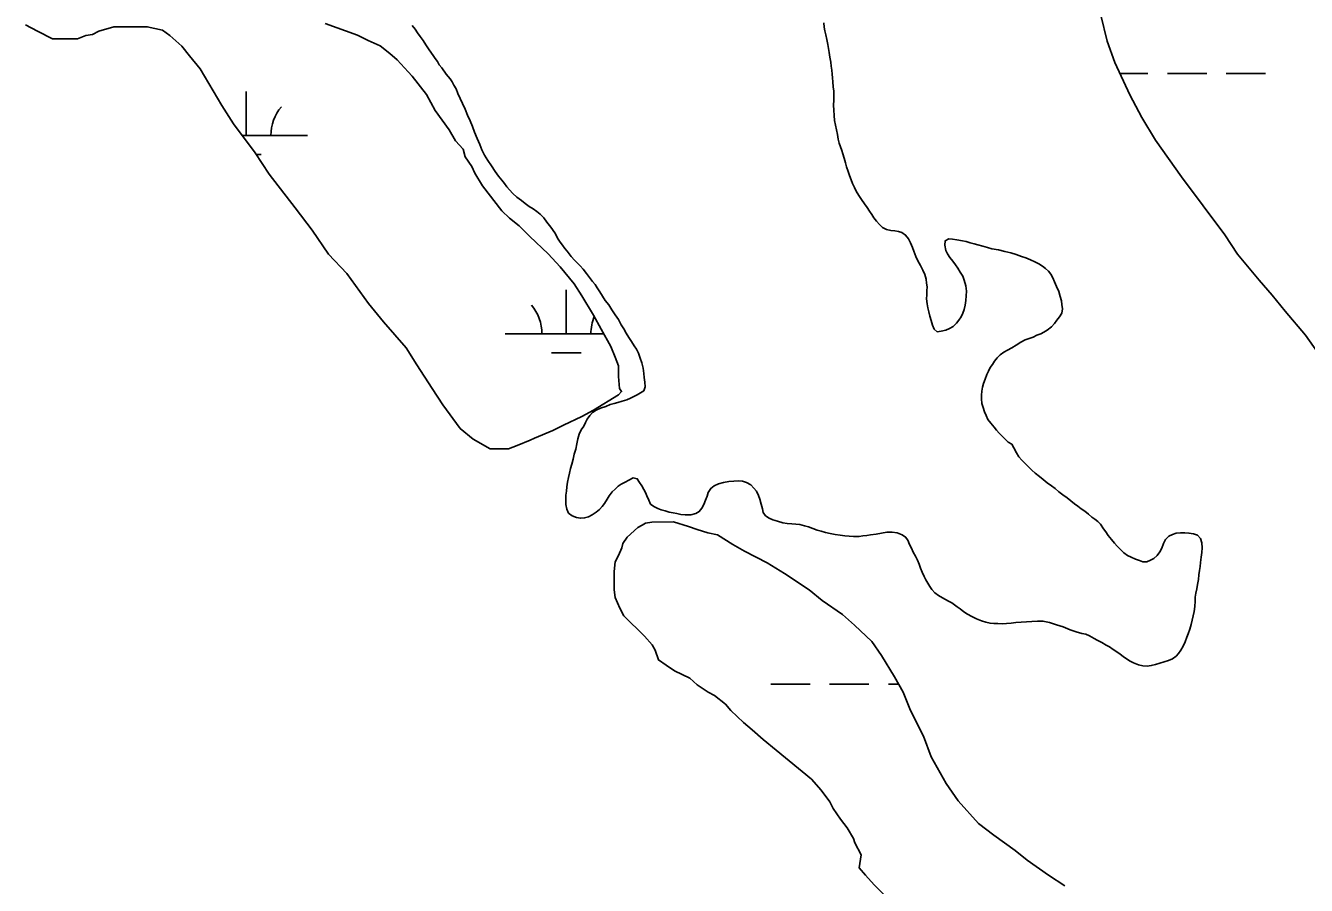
# Model space of a CAD drawing. Extents: x 3177185 to 3215018, y 812988 to 838321.
# Drawn here: x 3209854 to 3210900, y 821880 to 822582 of the extents above; entities that cross this region are included whole.
import ezdxf

# ---------------------------------------------------------------- set-up
doc = ezdxf.new("R2010")
doc.units = 0
for name, color, linetype in [('V-SITE-VEGE', 7, 'Continuous'), ('V-TOPO-SHOR', 7, 'Continuous'), ('V-WETL-SWMP', 7, 'Continuous')]:
    doc.layers.add(name, color=color, linetype=linetype)

msp = doc.modelspace()

# ---------------------------------------------------------------- linework, layer by layer
at = {"layer": 'V-SITE-VEGE'}
for points in [[(3210732.2, 822590.8), (3210737.5, 822569.7), (3210743.7, 822552.1), (3210756, 822525.7), (3210765.7, 822507.3), (3210777.1, 822488.8), (3210798.3, 822458.9), (3210833.5, 822411.4), (3210844.1, 822395.6), (3210861.7, 822374.5), (3210872.3, 822362.2), (3210882.9, 822349), (3210899.6, 822329.6), (3210909.3, 822315.6)], [(3209854, 822583), (3209863.7, 822577.8), (3209876, 822571.6), (3209896.3, 822571.6), (3209903.3, 822574.3), (3209908.6, 822575.2), (3209913.9, 822577.8), (3209926.2, 822581.3), (3209953.4, 822581.4), (3209965.8, 822578.7), (3209971.9, 822574.3), (3209981.6, 822565.5), (3209987.8, 822557.6), (3209996.6, 822547.1), (3210014.2, 822517.2), (3210023.9, 822502.2), (3210041.5, 822478.5), (3210053, 822460.9), (3210074.1, 822433.6), (3210088.2, 822415.2), (3210101.4, 822395.8), (3210116.4, 822380), (3210134, 822355.4), (3210146.4, 822340.4), (3210164.9, 822319.3), (3210173.7, 822305.2), (3210186, 822285.9), (3210194.8, 822272.7), (3210208.9, 822253.4), (3210219.5, 822244.6), (3210233.6, 822236.7), (3210248.5, 822236.7), (3210255.6, 822239.3), (3210266.1, 822243.7), (3210269.6, 822245.5), (3210284.6, 822251.7), (3210293.4, 822256.1), (3210308.3, 822263.1), (3210318, 822268.4), (3210338.2, 822280.8), (3210340.9, 822283.4), (3210339.1, 822286), (3210338.2, 822295.7), (3210338.2, 822304.5), (3210335.6, 822311.5), (3210332, 822320.3), (3210324.1, 822334.4), (3210317.9, 822345.8), (3210308.3, 822361.7), (3210302.1, 822371.4), (3210290.6, 822385.4), (3210280.9, 822396), (3210266, 822410), (3210257.2, 822418.8), (3210249.2, 822425), (3210243.1, 822431.1), (3210227.2, 822451.4), (3210221.1, 822461.9), (3210218.4, 822467.2), (3210213.1, 822475.1), (3210211.4, 822481.3), (3210205.2, 822488.3), (3210199.9, 822497.1), (3210188.5, 822512.9), (3210181.4, 822526.1), (3210169.9, 822541.1), (3210166.4, 822544.6), (3210157.6, 822554.3), (3210151.5, 822559.5), (3210143.5, 822565.7), (3210133.8, 822570.1), (3210125, 822574.5), (3210098.6, 822584.1)], [(3210702.9, 821879.8), (3210689.7, 821888.6), (3210672.1, 821900.9), (3210662.4, 821908.8), (3210644.8, 821921.1), (3210632.4, 821930.8), (3210615.7, 821949.3), (3210606, 821963.3), (3210593.7, 821985.3), (3210587.5, 822002), (3210576.9, 822023.1), (3210570.8, 822038.1), (3210563.7, 822050.4), (3210553.1, 822068), (3210545.2, 822079.4), (3210531.1, 822092.6), (3210521.4, 822101.4), (3210504.7, 822112.8), (3210494.1, 822121.6), (3210473.9, 822134.8), (3210459.8, 822143.6), (3210441.3, 822153.2), (3210431.6, 822158.5), (3210419.3, 822166.4), (3210411.4, 822168.2), (3210402.6, 822170.8), (3210395.5, 822173.4), (3210383.2, 822177), (3210365.6, 822176.9), (3210360.3, 822176.1), (3210357.7, 822174.3), (3210354.2, 822172.5), (3210345.4, 822164.6), (3210341.9, 822159.3), (3210341, 822155.8), (3210338.4, 822149.6), (3210335.7, 822144.4), (3210334.8, 822136.4), (3210334.9, 822121.5), (3210335.7, 822115.3), (3210339.3, 822106.5), (3210342.8, 822100.4), (3210359.5, 822083.7), (3210365.7, 822076.6), (3210368.3, 822072.2), (3210371, 822064.3), (3210377.2, 822059.9), (3210384.2, 822055.5), (3210396.5, 822049.4), (3210402.7, 822044.1), (3210411.5, 822038), (3210416.8, 822035.3), (3210425.6, 822028.3), (3210430, 822023), (3210440.5, 822013.3), (3210447.6, 822007.2), (3210456.4, 821999.3), (3210467, 821990.5), (3210496, 821966.8), (3210504, 821958), (3210511, 821948.3), (3210513.6, 821943), (3210519.8, 821934.2), (3210525.1, 821927.2), (3210530.4, 821918.4), (3210531.3, 821914.9), (3210536.6, 821905.2), (3210534.8, 821894.6), (3210540.1, 821888.5), (3210547.1, 821880.6), (3210571.8, 821855.9)]]:
    msp.add_lwpolyline(points, dxfattribs=at)
at = {"layer": 'V-TOPO-SHOR'}
for points in [[(3210327.5, 822357.9), (3210325.3, 822361.5), (3210323.1, 822365), (3210321, 822368.1), (3210319.2, 822371), (3210317.2, 822373.4), (3210314.7, 822376.7), (3210312.3, 822380), (3210309.5, 822383.3), (3210307.1, 822386.1), (3210304.6, 822388.5), (3210302.3, 822390.7), (3210299.7, 822393.7), (3210296.4, 822398), (3210294.5, 822400.4), (3210292.5, 822402.9), (3210290.8, 822405.4), (3210289, 822407.9), (3210286.2, 822413.1), (3210283, 822417.8), (3210279.9, 822421.9), (3210277.2, 822425.4), (3210274.4, 822428.3), (3210271.7, 822430.5), (3210268.7, 822432.6), (3210265.4, 822434.7), (3210262.2, 822437.1), (3210259, 822439.4), (3210255.4, 822442.3), (3210252.1, 822445.3), (3210249.3, 822448.1), (3210247.1, 822450.7), (3210245.2, 822453.3), (3210242.9, 822456.2), (3210240.3, 822459.5), (3210237.6, 822463.3), (3210234.6, 822467.7), (3210231.5, 822472.3), (3210228.8, 822476.5), (3210226.8, 822480.8), (3210225, 822485.3), (3210222.8, 822490.2), (3210220.6, 822495.2), (3210219, 822500), (3210217.1, 822504.6), (3210215.1, 822509.2), (3210213, 822514), (3210211, 822518.6), (3210209, 822522.8), (3210207.2, 822526.8), (3210205.6, 822530.6), (3210203.9, 822533.6), (3210202.4, 822536.3), (3210200.7, 822539), (3210197.6, 822542.8), (3210194.1, 822547.8), (3210191.9, 822550.4), (3210190.4, 822553), (3210188.5, 822555.5), (3210186.8, 822558), (3210183.6, 822562.5), (3210180.9, 822566.6), (3210178.8, 822570.2), (3210176.4, 822573.4), (3210174.2, 822576.4), (3210172.1, 822579.3), (3210169.8, 822582.4)], [(3210506, 822584.5), (3210506.4, 822581.1), (3210506.9, 822578), (3210507.6, 822574.7), (3210508.5, 822571), (3210509.4, 822566.9), (3210509.8, 822563.6), (3210510.5, 822560.3), (3210511, 822556.6), (3210511.7, 822552.4), (3210512.1, 822549.3), (3210512.5, 822546), (3210512.9, 822542.8), (3210513.2, 822539.7), (3210513.4, 822536.5), (3210513.7, 822532.4), (3210514.1, 822528.9), (3210514.1, 822525.6), (3210514.1, 822521.4), (3210514, 822517.4), (3210514.1, 822513.2), (3210514.4, 822508.9), (3210514.9, 822504.8), (3210515.6, 822500.9), (3210516.4, 822497.2), (3210517.1, 822493.5), (3210517.9, 822489.6), (3210518.6, 822486.2), (3210519.7, 822483.3), (3210520.8, 822480.4), (3210521.7, 822477.5), (3210522.6, 822474), (3210523.7, 822470.4), (3210524.6, 822466.9), (3210526, 822463.3), (3210527.1, 822459.9), (3210528.3, 822456.4), (3210529.4, 822453.4), (3210531, 822450.2), (3210532.6, 822447.2), (3210534.6, 822443.7), (3210536.7, 822440.3), (3210539.2, 822436.8), (3210541.5, 822433.7), (3210543.4, 822430.8), (3210545.3, 822428), (3210547, 822425.3), (3210549.1, 822422.6), (3210551.4, 822419.9), (3210554, 822417.5), (3210557.2, 822415.7), (3210560.9, 822414.9), (3210564, 822414.6), (3210567, 822414.2), (3210569.9, 822413.3), (3210572.8, 822411.3), (3210575.2, 822408.1), (3210576.8, 822405), (3210578.4, 822401), (3210579.6, 822398), (3210581.1, 822393.9), (3210582.9, 822390.2), (3210584.9, 822386.5), (3210587, 822382.7), (3210588.6, 822379.2), (3210589.6, 822375.2), (3210590, 822372), (3210590.4, 822368.9), (3210590.2, 822365.8), (3210590.1, 822362.4), (3210590, 822359.1), (3210590.4, 822355.2), (3210590.9, 822351.8), (3210591.7, 822348.6), (3210592.6, 822345), (3210593.6, 822341.5), (3210594.8, 822337.6), (3210596.1, 822334.4), (3210598.5, 822332.3), (3210602, 822332.7)], [(3210602, 822332.7), (3210605.6, 822333.5), (3210608.8, 822334.9), (3210611.7, 822336.6), (3210614.3, 822339.2), (3210616.3, 822341.9), (3210618.2, 822344.4), (3210619.6, 822347.4), (3210620.8, 822350.6), (3210621.5, 822354.1), (3210622, 822357.9), (3210622.4, 822361.7), (3210622.7, 822365.4), (3210622, 822369.9), (3210620.7, 822374.4), (3210619.5, 822377.6), (3210617.5, 822381.1), (3210615.6, 822384.2), (3210613.6, 822387.1), (3210611.4, 822390), (3210608.9, 822393), (3210607, 822395.9), (3210605.7, 822398.8), (3210604.9, 822403.1), (3210605.3, 822406.6), (3210608.1, 822408.2), (3210611.2, 822407.9), (3210614.8, 822407.4), (3210619.2, 822406.7), (3210622.2, 822405.9), (3210625.5, 822405), (3210628.8, 822404.2), (3210631.8, 822403.3), (3210635.9, 822402.2), (3210639.7, 822401.2), (3210643.3, 822400), (3210648.7, 822399.1), (3210653.9, 822397.9), (3210658.8, 822396.7), (3210663.3, 822395.4), (3210667.4, 822393.9), (3210671.2, 822392.6), (3210674.9, 822391), (3210678.4, 822389.4), (3210681.8, 822387.9), (3210684.7, 822386), (3210687.2, 822384), (3210689.5, 822381.8), (3210691.5, 822379.3), (3210693.1, 822376.4), (3210694.6, 822373), (3210696.2, 822369.2), (3210698, 822365.1), (3210699.2, 822361.1), (3210700.1, 822357.6), (3210700.6, 822354.5), (3210700.9, 822350.9), (3210700.5, 822347.4), (3210698.5, 822344.5), (3210696.4, 822341.7), (3210694.4, 822339), (3210691.9, 822336.2), (3210688.5, 822333.6), (3210685.8, 822332), (3210683.2, 822330.5), (3210680.1, 822329.4), (3210677.1, 822328), (3210673.9, 822326.8), (3210670.6, 822325.8), (3210667, 822323.7), (3210663.3, 822321.4), (3210659.6, 822319.3), (3210656, 822317.4), (3210653.1, 822315.7), (3210650.1, 822313.6), (3210647.6, 822311.1), (3210645.5, 822308.4), (3210643.9, 822305.6), (3210641.9, 822303), (3210640.6, 822300.2), (3210639.3, 822297.3), (3210637.8, 822293.7), (3210636.5, 822290.1), (3210635.8, 822287), (3210635.2, 822283.9), (3210634.8, 822280.5), (3210634.8, 822277.4), (3210635.2, 822273.7), (3210636.2, 822270.4), (3210637.4, 822267), (3210638.6, 822263.9), (3210640.1, 822260.6), (3210642.5, 822257.7), (3210645.2, 822254.5), (3210647.2, 822252), (3210649.4, 822249.5), (3210651.9, 822246.9), (3210654.3, 822244.5), (3210656.6, 822242.2), (3210659.6, 822240.4), (3210661.3, 822237.5)], [(3210411.7, 822201.1), (3210410.8, 822198.1), (3210409.4, 822194.8), (3210408, 822191.2), (3210406.3, 822188.3), (3210404.3, 822185.5), (3210401.5, 822183.8), (3210397.3, 822182.9), (3210392.8, 822182.9), (3210389.2, 822183.2), (3210386, 822183.8), (3210383, 822184.4), (3210379.8, 822185), (3210376.4, 822186), (3210373.3, 822186.9), (3210370.4, 822188.1), (3210367.2, 822189.5), (3210364.6, 822191.6), (3210363, 822194.7), (3210361.5, 822198.2), (3210360.3, 822201), (3210358.9, 822203.6), (3210357.3, 822206.5), (3210355.6, 822209.2), (3210353.7, 822212.2), (3210350.4, 822213), (3210346.7, 822211.1), (3210343.8, 822209.5), (3210340.6, 822207.8), (3210338.1, 822206.1), (3210335.5, 822203.8), (3210333.2, 822201.6), (3210330.8, 822198.4), (3210329, 822195.6), (3210326.9, 822192.1), (3210325, 822189.5), (3210322.9, 822187.2), (3210320.1, 822184.9), (3210316.9, 822182.9), (3210313.8, 822181.3), (3210310.6, 822180.3), (3210307.2, 822180), (3210304, 822180.7), (3210300.4, 822182), (3210297.5, 822184.2), (3210296.2, 822187.4), (3210295.4, 822191.2), (3210295.2, 822195.6), (3210295.4, 822198.8), (3210295.8, 822202.1), (3210296.1, 822205.7), (3210296.7, 822209.4), (3210297.5, 822213.2), (3210298.2, 822216.9), (3210299, 822220.6), (3210300.1, 822224.1), (3210301.2, 822228.2), (3210302.2, 822232.4), (3210303.4, 822236.5), (3210304.3, 822240.9), (3210305.1, 822245), (3210306.3, 822248.7), (3210307.8, 822252.1), (3210310.1, 822255.3), (3210311.5, 822258.1), (3210312.6, 822260.9), (3210314.8, 822263.8), (3210317.1, 822266.4), (3210320, 822268.4), (3210323.6, 822269.9), (3210327.9, 822271.3), (3210331.4, 822272.8), (3210334.7, 822273.7), (3210337.9, 822274.5), (3210341.2, 822275.6), (3210345.2, 822276.8), (3210348, 822278.1), (3210350.9, 822279.4), (3210353.7, 822280.9), (3210356.4, 822282.4), (3210358.9, 822284.1), (3210360.1, 822287.4), (3210359.7, 822291.2), (3210359.3, 822294.9), (3210358.9, 822298.1), (3210358.4, 822302.7), (3210357.3, 822306.8), (3210355.9, 822310.7), (3210354.6, 822314.8), (3210353.1, 822318), (3210351.2, 822320.9), (3210349, 822324.3), (3210346.9, 822327.7), (3210344.6, 822331.2), (3210342.6, 822334.6), (3210340.5, 822338.1), (3210338.2, 822342.2), (3210335.7, 822346.1), (3210332.9, 822350.2), (3210330.3, 822354.2), (3210327.5, 822357.9)], [(3210661.3, 822237.5), (3210663.5, 822233.4), (3210665.4, 822230.3), (3210667.9, 822227.4), (3210670.6, 822224.7), (3210673.2, 822221.9), (3210676, 822219.2), (3210678.8, 822216.9), (3210682.1, 822214.1), (3210685.3, 822211.6), (3210688.6, 822208.8), (3210691.9, 822206.4), (3210694.9, 822204.2), (3210698, 822201.7), (3210701.4, 822199.1), (3210704.7, 822196.6), (3210707.9, 822194.1), (3210710.8, 822191.7), (3210713.5, 822189.8), (3210716.4, 822187.8), (3210719.2, 822185.7), (3210722.2, 822183.3), (3210725.1, 822181), (3210727.5, 822179.2), (3210729.9, 822177.3), (3210732.1, 822175.1), (3210734.5, 822171.5), (3210736.3, 822168.9), (3210738.4, 822165.8), (3210741, 822162.6), (3210743.4, 822159.7), (3210745.8, 822157.1), (3210748, 822154.8), (3210751.2, 822151.9), (3210754.1, 822149.7), (3210757, 822148.1), (3210760.6, 822146.5), (3210763.8, 822145.5), (3210766.7, 822144.5), (3210770, 822144.4), (3210772.9, 822145.7), (3210775.6, 822147.2), (3210778.4, 822149.6), (3210780.5, 822152.5), (3210782.2, 822155.7), (3210783.6, 822159.5), (3210785.1, 822162.7), (3210787.9, 822165.3), (3210790.8, 822166.7), (3210793.8, 822167.7), (3210797.3, 822168.1), (3210801, 822168.1), (3210804.3, 822167.9), (3210808.1, 822167.2), (3210811.3, 822166.1), (3210813.7, 822163.4), (3210814.9, 822159.8), (3210815, 822155.8), (3210814.8, 822152.1), (3210814.4, 822148.3), (3210813.8, 822143.8), (3210813.4, 822140.7), (3210812.9, 822137.4), (3210812.4, 822133.7), (3210812, 822129.9), (3210811.3, 822126), (3210810.8, 822122.3), (3210809.9, 822118.9), (3210809.5, 822115.6), (3210809.4, 822112.4), (3210809, 822107.9), (3210808.6, 822103.9), (3210807.8, 822100.2), (3210807, 822096.8), (3210806.2, 822093.3), (3210805.1, 822089.5), (3210803.8, 822085.7), (3210802.6, 822082.8), (3210801.2, 822079), (3210799.5, 822075.5), (3210797.7, 822072.2), (3210795.9, 822069.6), (3210793.8, 822067.4), (3210790.9, 822065.1), (3210787.7, 822063.8), (3210784, 822062.8), (3210780.4, 822061.6), (3210777.1, 822060.6), (3210773.5, 822059.7), (3210770.1, 822059.2), (3210766.7, 822059.6), (3210763.1, 822060.4), (3210759.1, 822061.9), (3210756.3, 822063.3), (3210753.2, 822065.1), (3210750.5, 822067), (3210748, 822068.9), (3210745.3, 822070.8), (3210742.4, 822072.9), (3210739.4, 822074.9), (3210736.7, 822076.3)], [(3210736.7, 822076.3), (3210733.2, 822078.5), (3210729.4, 822080.4), (3210726.8, 822081.9), (3210723.2, 822083.9), (3210720, 822085.3), (3210716.9, 822085.9), (3210712.2, 822087.2), (3210707.3, 822089), (3210701.6, 822091.3), (3210696.1, 822093.1), (3210690.3, 822094.8), (3210685, 822096), (3210680.5, 822096), (3210676.1, 822095.7), (3210671.7, 822095.5), (3210667.2, 822095.1), (3210662.9, 822094.8), (3210659, 822094.4), (3210655.4, 822094), (3210651.9, 822093.9), (3210648.3, 822094), (3210645, 822094), (3210641.8, 822094.3), (3210638.5, 822095.1), (3210634.8, 822096.2), (3210630.8, 822097.8), (3210626.9, 822099.8), (3210623.3, 822101.8), (3210620.5, 822103.6), (3210617.3, 822105.9), (3210614.9, 822107.7), (3210610.6, 822110.8), (3210607.9, 822112.4), (3210602.9, 822115), (3210599.6, 822116.9), (3210596.8, 822119), (3210594.4, 822121.8), (3210592.7, 822124.3), (3210591.1, 822127), (3210589.4, 822129.7), (3210587.9, 822132.5), (3210586.3, 822135.9), (3210585, 822139.2), (3210583.8, 822142.4), (3210582.5, 822145.7), (3210580.9, 822149), (3210578.9, 822152.4), (3210577.6, 822155.6), (3210576.1, 822158.7), (3210574.7, 822162.2), (3210572.8, 822164.6), (3210570, 822166.6), (3210566, 822168.1), (3210561.9, 822168.6), (3210557.4, 822168.6), (3210553.2, 822167.9), (3210548.8, 822167.1), (3210544.3, 822166.4), (3210541.2, 822165.9), (3210538, 822165.6), (3210534.9, 822165), (3210530.4, 822165.1), (3210526.7, 822165.4), (3210523.3, 822165.6), (3210519.3, 822166.3), (3210515.4, 822166.7), (3210511.2, 822167.6), (3210507.4, 822168.5), (3210503.8, 822169.5), (3210500.7, 822170.4), (3210497, 822171.7), (3210493.4, 822173), (3210490.2, 822173.9), (3210486.4, 822174.9), (3210483.2, 822175.1), (3210479.9, 822175.5), (3210476, 822175.8), (3210472.5, 822176.4), (3210468.2, 822177.5), (3210464.5, 822178.7), (3210461.3, 822180), (3210458.3, 822182), (3210456.6, 822184.6), (3210455.9, 822187.7), (3210455, 822191.4), (3210453.9, 822195.7), (3210452.7, 822198.5), (3210451, 822202.2), (3210448.9, 822204.7), (3210446.4, 822207.3), (3210442.9, 822209.2), (3210439.7, 822210.4), (3210436.6, 822210.6), (3210432.6, 822210.3), (3210428.5, 822209.9), (3210424, 822209.1), (3210420, 822208), (3210416.5, 822206.6), (3210413.7, 822204.4), (3210411.7, 822201.1)]]:
    msp.add_lwpolyline(points, dxfattribs=at)
at = {"layer": 'V-WETL-SWMP'}
for p, q in [((3210732.2, 822590.8), (3210737.5, 822569.7)), ((3210737.5, 822569.7), (3210743.7, 822552.1)), ((3210743.7, 822552.1), (3210756, 822525.7)), ((3210747.8, 822543.3), (3210770.8, 822543.3)), ((3210786.8, 822543.3), (3210818.8, 822543.3)), ((3210834.8, 822543.3), (3210866.8, 822543.3)), ((3210034.3, 822492.5), (3210034.3, 822528.5)), ((3210756, 822525.7), (3210765.7, 822507.3)), ((3210765.7, 822507.3), (3210777.1, 822488.8)), ((3210031.1, 822492.5), (3210084.3, 822492.5)), ((3210777.1, 822488.8), (3210798.3, 822458.9)), ((3210042.4, 822477.1), (3210046.3, 822477.1)), ((3210798.3, 822458.9), (3210833.5, 822411.4)), ((3210833.5, 822411.4), (3210844.1, 822395.6)), ((3210844.1, 822395.6), (3210861.7, 822374.5)), ((3210295.7, 822330.6), (3210295.7, 822366.6)), ((3210861.7, 822374.5), (3210872.3, 822362.2)), ((3210872.3, 822362.2), (3210882.9, 822349)), ((3210882.9, 822349), (3210899.6, 822329.6)), ((3210245.7, 822330.6), (3210326.2, 822330.6)), ((3210899.6, 822329.6), (3210909.3, 822315.6)), ((3210283.7, 822315.2), (3210307.7, 822315.2)), ((3210354.2, 822172.5), (3210345.4, 822164.6)), ((3210357.7, 822174.3), (3210354.2, 822172.5)), ((3210360.3, 822176.1), (3210357.7, 822174.3)), ((3210365.6, 822176.9), (3210360.3, 822176.1)), ((3210383.2, 822177), (3210365.6, 822176.9)), ((3210395.5, 822173.4), (3210383.2, 822177)), ((3210402.6, 822170.8), (3210395.5, 822173.4)), ((3210411.4, 822168.2), (3210402.6, 822170.8)), ((3210419.3, 822166.4), (3210411.4, 822168.2)), ((3210341.9, 822159.3), (3210341, 822155.8)), ((3210345.4, 822164.6), (3210341.9, 822159.3)), ((3210431.6, 822158.5), (3210419.3, 822166.4)), ((3210441.3, 822153.2), (3210431.6, 822158.5)), ((3210338.4, 822149.6), (3210335.7, 822144.4)), ((3210341, 822155.8), (3210338.4, 822149.6)), ((3210459.8, 822143.6), (3210441.3, 822153.2)), ((3210335.7, 822144.4), (3210334.8, 822136.4)), ((3210334.8, 822136.4), (3210334.9, 822121.5)), ((3210473.9, 822134.8), (3210459.8, 822143.6)), ((3210494.1, 822121.6), (3210473.9, 822134.8)), ((3210334.9, 822121.5), (3210335.7, 822115.3)), ((3210335.7, 822115.3), (3210339.3, 822106.5)), ((3210504.7, 822112.8), (3210494.1, 822121.6)), ((3210339.3, 822106.5), (3210342.8, 822100.4)), ((3210521.4, 822101.4), (3210504.7, 822112.8)), ((3210342.8, 822100.4), (3210359.5, 822083.7)), ((3210531.1, 822092.6), (3210521.4, 822101.4)), ((3210545.2, 822079.4), (3210531.1, 822092.6)), ((3210359.5, 822083.7), (3210365.7, 822076.6)), ((3210365.7, 822076.6), (3210368.3, 822072.2)), ((3210553.1, 822068), (3210545.2, 822079.4)), ((3210368.3, 822072.2), (3210371, 822064.3)), ((3210371, 822064.3), (3210377.2, 822059.9)), ((3210563.7, 822050.4), (3210553.1, 822068)), ((3210377.2, 822059.9), (3210384.2, 822055.5)), ((3210384.2, 822055.5), (3210396.5, 822049.4)), ((3210396.5, 822049.4), (3210402.7, 822044.1)), ((3210402.7, 822044.1), (3210411.5, 822038)), ((3210462.8, 822044.4), (3210494.8, 822044.4)), ((3210510.8, 822044.4), (3210542.8, 822044.4)), ((3210558.8, 822044.4), (3210567.1, 822044.4)), ((3210570.8, 822038.1), (3210563.7, 822050.4)), ((3210411.5, 822038), (3210416.8, 822035.3)), ((3210416.8, 822035.3), (3210425.6, 822028.3)), ((3210576.9, 822023.1), (3210570.8, 822038.1)), ((3210425.6, 822028.3), (3210430, 822023)), ((3210430, 822023), (3210440.5, 822013.3)), ((3210587.5, 822002), (3210576.9, 822023.1)), ((3210440.5, 822013.3), (3210447.6, 822007.2)), ((3210447.6, 822007.2), (3210456.4, 821999.3)), ((3210593.7, 821985.3), (3210587.5, 822002)), ((3210456.4, 821999.3), (3210467, 821990.5)), ((3210467, 821990.5), (3210496, 821966.8)), ((3210606, 821963.3), (3210593.7, 821985.3)), ((3210496, 821966.8), (3210504, 821958)), ((3210615.7, 821949.3), (3210606, 821963.3)), ((3210504, 821958), (3210511, 821948.3)), ((3210511, 821948.3), (3210513.6, 821943)), ((3210632.4, 821930.8), (3210615.7, 821949.3)), ((3210513.6, 821943), (3210519.8, 821934.2)), ((3210519.8, 821934.2), (3210525.1, 821927.2)), ((3210525.1, 821927.2), (3210530.4, 821918.4)), ((3210644.8, 821921.1), (3210632.4, 821930.8)), ((3210530.4, 821918.4), (3210531.3, 821914.9)), ((3210662.4, 821908.8), (3210644.8, 821921.1)), ((3210531.3, 821914.9), (3210536.6, 821905.2)), ((3210672.1, 821900.9), (3210662.4, 821908.8)), ((3210536.6, 821905.2), (3210534.8, 821894.6)), ((3210689.7, 821888.6), (3210672.1, 821900.9)), ((3210534.8, 821894.6), (3210540.1, 821888.5)), ((3210540.1, 821888.5), (3210547.1, 821880.6)), ((3210702.9, 821879.8), (3210689.7, 821888.6)), ((3210547.1, 821880.6), (3210571.8, 821855.9))]:
    msp.add_line(p, q, dxfattribs=at)
for points in [[(3209854, 822583), (3209863.7, 822577.8), (3209876, 822571.6), (3209896.3, 822571.6), (3209903.3, 822574.3), (3209908.6, 822575.2), (3209913.9, 822577.8), (3209926.2, 822581.3), (3209953.4, 822581.4), (3209965.8, 822578.7), (3209971.9, 822574.3), (3209981.6, 822565.5), (3209987.8, 822557.6), (3209996.6, 822547.1), (3210014.2, 822517.2), (3210023.9, 822502.2), (3210041.5, 822478.5), (3210053, 822460.9), (3210074.1, 822433.6), (3210088.2, 822415.2), (3210101.4, 822395.8), (3210116.4, 822380), (3210134, 822355.4), (3210146.4, 822340.4), (3210164.9, 822319.3), (3210173.7, 822305.2), (3210186, 822285.9), (3210194.8, 822272.7), (3210208.9, 822253.4), (3210219.5, 822244.6), (3210233.6, 822236.7), (3210248.5, 822236.7), (3210255.6, 822239.3), (3210266.1, 822243.7), (3210269.6, 822245.5), (3210284.6, 822251.7), (3210293.4, 822256.1), (3210308.3, 822263.1), (3210318, 822268.4), (3210338.2, 822280.8), (3210340.9, 822283.4), (3210339.1, 822286), (3210338.2, 822295.7), (3210338.2, 822304.5), (3210335.6, 822311.5), (3210332, 822320.3), (3210324.1, 822334.4), (3210317.9, 822345.8), (3210308.3, 822361.7), (3210302.1, 822371.4), (3210290.6, 822385.4), (3210280.9, 822396), (3210266, 822410), (3210257.2, 822418.8), (3210249.2, 822425), (3210243.1, 822431.1), (3210227.2, 822451.4), (3210221.1, 822461.9), (3210218.4, 822467.2), (3210213.1, 822475.1), (3210211.4, 822481.3)], [(3210211.4, 822481.3), (3210205.2, 822488.3), (3210199.9, 822497.1), (3210188.5, 822512.9), (3210181.4, 822526.1), (3210169.9, 822541.1), (3210166.4, 822544.6), (3210157.6, 822554.3), (3210151.5, 822559.5), (3210143.5, 822565.7), (3210133.8, 822570.1), (3210125, 822574.5), (3210098.6, 822584.1)]]:
    msp.add_lwpolyline(points, dxfattribs=at)
for centre, start, end in [((3210089.6, 822493), 139.2282, 180.7718), ((3210240.5, 822331.1), 359.2282, 40.7718), ((3210351, 822331.1), 157.1489, 180.7718)]:
    msp.add_arc(centre, 35.2, start, end, dxfattribs=at)

doc.saveas('drawing.dxf')
